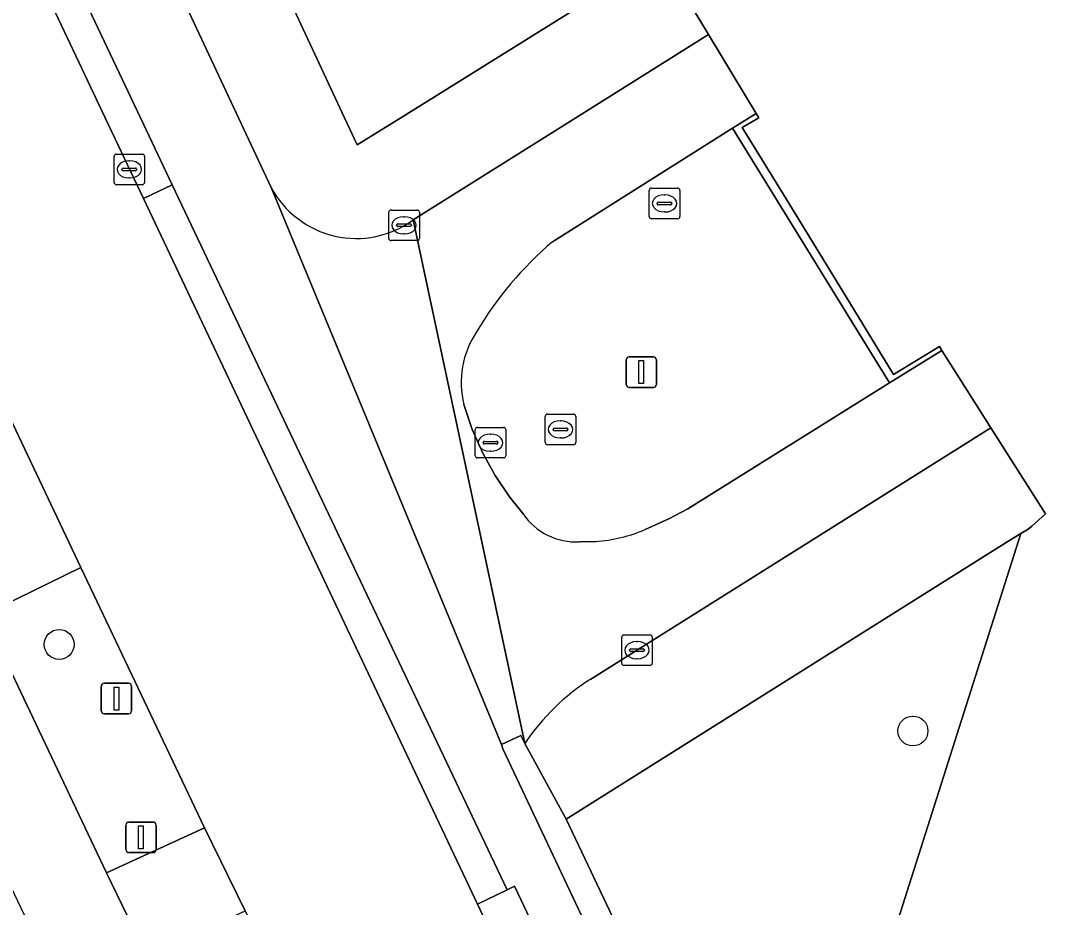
# Model space of a CAD drawing. Extents: x 159279 to 160377, y 384531 to 385888.
# Drawn here: x 159404.06 to 159438.2, y 385224.2 to 385253.17 of the extents above; entities that cross this region are included whole.
import ezdxf

# ---------------------------------------------------------------- set-up
doc = ezdxf.new("R2010")
doc.units = 0
for name, color, linetype in [('IMGEO_Berm_gesloten', 7, 'Continuous'), ('IMGEO_Boom', 7, 'Continuous'), ('IMGEO_Brandkraan', 7, 'Continuous'), ('IMGEO_Fietspad_open', 7, 'Continuous'), ('IMGEO_Groenvoorziening', 7, 'Continuous'), ('IMGEO_Hek', 7, 'Continuous'), ('IMGEO_Kolk', 7, 'Continuous'), ('IMGEO_Lichtmast', 7, 'Continuous'), ('IMGEO_Muur', 7, 'Continuous'), ('IMGEO_Rijbaan_lokaal_gesloten', 7, 'Continuous'), ('IMGEO_Rijbaan_lokaal_open', 7, 'Continuous'), ('IMGEO_Rioolput', 7, 'Continuous'), ('IMGEO_Verkeersbordpaal', 7, 'Continuous'), ('IMGEO_Verkeerseiland_gesloten', 7, 'Continuous'), ('IMGEO_Verkeerseiland_open', 7, 'Continuous'), ('IMGEO_Voetpad_open', 7, 'Continuous')]:
    doc.layers.add(name, color=color, linetype=linetype)

msp = doc.modelspace()

# ---------------------------------------------------------------- linework, layer by layer
at = {"layer": 'IMGEO_Berm_gesloten'}
msp.add_lwpolyline([(159406.022, 385235.298), (159402.852, 385233.759), (159406.866, 385225.326), (159410.068, 385226.795)], close=True, dxfattribs=at)
at = {"layer": 'IMGEO_Boom'}
for centre in [(159405.316, 385232.787), (159433.227, 385229.958)]:
    msp.add_circle(centre, 0.489, dxfattribs=at)
at = {"layer": 'IMGEO_Brandkraan'}
for p, q in [((159421.204, 385239.389), (159421.204, 385240.241)), ((159421.279, 385240.315), (159422.131, 385240.315)), ((159422.205, 385240.241), (159422.205, 385239.389)), ((159421.506, 385239.858), (159421.904, 385239.858)), ((159421.692, 385240.095), (159421.717, 385240.095)), ((159421.463, 385239.809), (159421.463, 385239.821)), ((159421.901, 385239.772), (159421.503, 385239.772)), ((159421.715, 385239.535), (159421.69, 385239.535)), ((159421.947, 385239.821), (159421.947, 385239.809)), ((159422.131, 385239.315), (159421.279, 385239.315))]:
    msp.add_line(p, q, dxfattribs=at)
for points in [[(159421.204, 385239.389), (159421.204, 385240.241)], [(159421.279, 385240.315), (159422.131, 385240.315)], [(159422.205, 385240.241), (159422.205, 385239.389)], [(159422.131, 385239.315), (159421.279, 385239.315)]]:
    msp.add_lwpolyline(points, dxfattribs=at)
for centre, radius, start, end in [((159421.281, 385240.239), 0.0765, 91.552, 178.448), ((159421.281, 385240.239), 0.0765, 91.552, 178.448), ((159422.129, 385240.239), 0.0765, 1.552, 88.448), ((159422.129, 385240.239), 0.0765, 1.552, 88.448), ((159421.503, 385239.818), 0.0403, 85.8775, 175.7526), ((159421.908, 385239.82), 0.0386, 1.7309, 96.639), ((159421.5, 385239.808), 0.0366, 178.938, 274.7102), ((159421.904, 385239.815), 0.043, 264.8664, 352.4533), ((159421.281, 385239.391), 0.0765, 181.552, 268.448), ((159421.281, 385239.391), 0.0765, 181.552, 268.448), ((159422.129, 385239.391), 0.0765, 271.552, 358.448), ((159422.129, 385239.391), 0.0765, 271.552, 358.448)]:
    msp.add_arc(centre, radius, start, end, dxfattribs=at)
for centre, major_axis, ratio, start_param, end_param in [((159421.691, 385239.815), (-0.387, 0.002), 0.722429, 4.712389, 7.853982), ((159421.716, 385239.815), (-0.39, 0.002), 0.717154, 1.570796, 4.712389)]:
    msp.add_ellipse(centre, major_axis=major_axis, ratio=ratio, start_param=start_param, end_param=end_param, dxfattribs=at)
at = {"layer": 'IMGEO_Fietspad_open'}
for points in [[(159400.619, 385265.499), (159407.971, 385250), (159409.013, 385247.804), (159419.956, 385224.766), (159420.205, 385224.888), (159429.521, 385205.255)], [(159432.073, 385203.428), (159419.822, 385229.373), (159419.772, 385229.512), (159412.247, 385247.721), (159411.181, 385250), (159405.93, 385261.22)], [(159399.359, 385234.049), (159405.443, 385221.27), (159408.187, 385222.576), (159406.866, 385225.326), (159402.852, 385233.759)]]:
    msp.add_lwpolyline(points, dxfattribs=at)
at = {"layer": 'IMGEO_Groenvoorziening'}
for points in [[(159497.859, 385298.653), (159426.009, 385253.608), (159426.543, 385252.723), (159428.1, 385250.144), (159428.191, 385249.992), (159427.647, 385249.685), (159429.08, 385247.346), (159431.161, 385243.949), (159432.593, 385241.611), (159434.091, 385242.523), (159434.171, 385242.398), (159435.306, 385240.612), (159435.778, 385239.869), (159437.565, 385237.059), (159437.11, 385236.655), (159436.991, 385236.549), (159436.757, 385236.409), (159430.587, 385217.007)], [(159427.33, 385249.658), (159421.446, 385245.947)], [(159424.473, 385236.544), (159425.243, 385236.888), (159425.863, 385237.217), (159432.461, 385241.332), (159427.33, 385249.658)], [(159418.545, 385240.63), (159418.817, 385239.808), (159419.163, 385239.035), (159419.571, 385238.306), (159420.041, 385237.615), (159420.484, 385237.053)], [(159441.613, 385188.751), (159444.884, 385184.456), (159462.657, 385162.851), (159462.87, 385162.603), (159463.476, 385162.36), (159465.087, 385162.769), (159469.674, 385166.696), (159467.724, 385165.189), (159465.252, 385165.282), (159445.93, 385188.732), (159443.21, 385192.716), (159441.573, 385195.295), (159438.506, 385200.578), (159435.719, 385206.014), (159430.587, 385217.007), (159436.757, 385236.409), (159436.358, 385236.169), (159421.894, 385227.072), (159431.745, 385206.318)], [(159422.327, 385236.142), (159422.855, 385236.154)]]:
    msp.add_lwpolyline(points, dxfattribs=at)
msp.add_lwpolyline([(159416.482, 385250), (159424.986, 385255.303), (159408.746, 385262.645), (159410.002, 385259.96), (159414.648, 385250), (159415.061, 385249.114)], close=True, dxfattribs=at)
for centre, radius, start, end in [((159429.003, 385237.035), 11.684, 130.2972, 149.2529), ((159421.458, 385241.346), 3, 146.3471, 193.8156), ((159422.204, 385238.213), 2.074, 213.9934, 273.3999), ((159422.547, 385240.983), 4.839, 273.6487, 293.4552)]:
    msp.add_arc(centre, radius, start, end, dxfattribs=at)
at = {"layer": 'IMGEO_Hek'}
msp.add_lwpolyline([(159467.724, 385165.189), (159465.252, 385165.282), (159445.93, 385188.732), (159443.21, 385192.716), (159441.573, 385195.295), (159438.506, 385200.578), (159435.719, 385206.014), (159430.587, 385217.007), (159436.757, 385236.409)], dxfattribs=at)
at = {"layer": 'IMGEO_Kolk'}
for p, q in [((159407.108, 385247.887), (159407.108, 385248.739)), ((159407.183, 385248.813), (159408.035, 385248.813)), ((159408.109, 385248.739), (159408.109, 385247.887)), ((159407.596, 385248.593), (159407.621, 385248.593)), ((159407.367, 385248.307), (159407.367, 385248.319)), ((159407.805, 385248.27), (159407.407, 385248.27)), ((159407.41, 385248.356), (159407.808, 385248.356)), ((159407.619, 385248.033), (159407.594, 385248.033)), ((159407.851, 385248.319), (159407.851, 385248.307)), ((159408.035, 385247.813), (159407.183, 385247.813)), ((159416.089, 385246.059), (159416.089, 385246.911)), ((159416.164, 385246.985), (159417.016, 385246.985)), ((159416.577, 385246.765), (159416.602, 385246.765)), ((159417.09, 385246.911), (159417.09, 385246.059)), ((159416.348, 385246.479), (159416.348, 385246.491)), ((159416.786, 385246.442), (159416.388, 385246.442)), ((159416.391, 385246.528), (159416.789, 385246.528)), ((159416.832, 385246.491), (159416.832, 385246.479)), ((159417.016, 385245.985), (159416.164, 385245.985)), ((159416.6, 385246.205), (159416.575, 385246.205)), ((159418.99, 385239.881), (159419.842, 385239.881)), ((159418.915, 385238.955), (159418.915, 385239.807)), ((159419.403, 385239.661), (159419.428, 385239.661)), ((159419.916, 385239.807), (159419.916, 385238.955)), ((159419.174, 385239.375), (159419.174, 385239.387)), ((159419.612, 385239.338), (159419.214, 385239.338)), ((159419.217, 385239.424), (159419.615, 385239.424)), ((159419.658, 385239.387), (159419.658, 385239.375)), ((159419.842, 385238.881), (159418.99, 385238.881)), ((159419.426, 385239.101), (159419.401, 385239.101)), ((159423.705, 385232.174), (159423.705, 385233.026)), ((159423.78, 385233.1), (159424.632, 385233.1)), ((159424.706, 385233.026), (159424.706, 385232.174)), ((159424.193, 385232.88), (159424.218, 385232.88)), ((159423.964, 385232.594), (159423.964, 385232.606)), ((159424.402, 385232.557), (159424.004, 385232.557)), ((159424.007, 385232.643), (159424.405, 385232.643)), ((159424.216, 385232.32), (159424.191, 385232.32)), ((159424.448, 385232.606), (159424.448, 385232.594)), ((159424.632, 385232.1), (159423.78, 385232.1))]:
    msp.add_line(p, q, dxfattribs=at)
for points in [[(159407.108, 385247.887), (159407.108, 385248.739)], [(159407.183, 385248.813), (159408.035, 385248.813)], [(159408.109, 385248.739), (159408.109, 385247.887)], [(159408.035, 385247.813), (159407.183, 385247.813)], [(159416.089, 385246.059), (159416.089, 385246.911)], [(159416.164, 385246.985), (159417.016, 385246.985)], [(159417.09, 385246.911), (159417.09, 385246.059)], [(159417.016, 385245.985), (159416.164, 385245.985)], [(159418.99, 385239.881), (159419.842, 385239.881)], [(159418.915, 385238.955), (159418.915, 385239.807)], [(159419.916, 385239.807), (159419.916, 385238.955)], [(159419.842, 385238.881), (159418.99, 385238.881)], [(159423.705, 385232.174), (159423.705, 385233.026)], [(159423.78, 385233.1), (159424.632, 385233.1)], [(159424.706, 385233.026), (159424.706, 385232.174)], [(159424.632, 385232.1), (159423.78, 385232.1)]]:
    msp.add_lwpolyline(points, dxfattribs=at)
for centre, radius, start, end in [((159407.185, 385248.737), 0.0765, 91.552, 178.448), ((159407.185, 385248.737), 0.0765, 91.552, 178.448), ((159408.033, 385248.737), 0.0765, 1.552, 88.448), ((159408.033, 385248.737), 0.0765, 1.552, 88.448), ((159407.407, 385248.316), 0.0403, 85.8775, 175.7526), ((159407.404, 385248.306), 0.0366, 178.938, 274.7102), ((159407.808, 385248.313), 0.043, 264.8664, 352.4533), ((159407.812, 385248.318), 0.0386, 1.7309, 96.639), ((159407.185, 385247.889), 0.0765, 181.552, 268.448), ((159407.185, 385247.889), 0.0765, 181.552, 268.448), ((159408.033, 385247.889), 0.0765, 271.552, 358.448), ((159408.033, 385247.889), 0.0765, 271.552, 358.448), ((159416.166, 385246.909), 0.0765, 91.552, 178.448), ((159416.166, 385246.909), 0.0765, 91.552, 178.448), ((159417.014, 385246.909), 0.0765, 1.552, 88.448), ((159417.014, 385246.909), 0.0765, 1.552, 88.448), ((159416.388, 385246.488), 0.0403, 85.8775, 175.7526), ((159416.385, 385246.478), 0.0366, 178.938, 274.7102), ((159416.789, 385246.485), 0.043, 264.8664, 352.4533), ((159416.793, 385246.49), 0.0386, 1.7309, 96.639), ((159416.166, 385246.061), 0.0765, 181.552, 268.448), ((159416.166, 385246.061), 0.0765, 181.552, 268.448), ((159417.014, 385246.061), 0.0765, 271.552, 358.448), ((159417.014, 385246.061), 0.0765, 271.552, 358.448), ((159418.992, 385239.805), 0.0765, 91.552, 178.448), ((159418.992, 385239.805), 0.0765, 91.552, 178.448), ((159419.84, 385239.805), 0.0765, 1.552, 88.448), ((159419.84, 385239.805), 0.0765, 1.552, 88.448), ((159419.214, 385239.384), 0.0403, 85.8775, 175.7526), ((159419.211, 385239.374), 0.0366, 178.938, 274.7102), ((159419.615, 385239.381), 0.043, 264.8664, 352.4533), ((159419.619, 385239.386), 0.0386, 1.7309, 96.639), ((159418.992, 385238.957), 0.0765, 181.552, 268.448), ((159418.992, 385238.957), 0.0765, 181.552, 268.448), ((159419.84, 385238.957), 0.0765, 271.552, 358.448), ((159419.84, 385238.957), 0.0765, 271.552, 358.448), ((159423.782, 385233.024), 0.0765, 91.552, 178.448), ((159423.782, 385233.024), 0.0765, 91.552, 178.448), ((159424.63, 385233.024), 0.0765, 1.552, 88.448), ((159424.63, 385233.024), 0.0765, 1.552, 88.448), ((159424.004, 385232.603), 0.0403, 85.8775, 175.7526), ((159424.001, 385232.593), 0.0366, 178.938, 274.7102), ((159424.405, 385232.6), 0.043, 264.8664, 352.4533), ((159424.409, 385232.605), 0.0386, 1.7309, 96.639), ((159423.782, 385232.176), 0.0765, 181.552, 268.448), ((159423.782, 385232.176), 0.0765, 181.552, 268.448), ((159424.63, 385232.176), 0.0765, 271.552, 358.448), ((159424.63, 385232.176), 0.0765, 271.552, 358.448)]:
    msp.add_arc(centre, radius, start, end, dxfattribs=at)
for centre, major_axis, ratio, start_param, end_param in [((159407.595, 385248.313), (-0.387, 0.002), 0.722429, 4.712389, 7.853982), ((159407.62, 385248.313), (-0.39, 0.002), 0.717154, 1.570796, 4.712389), ((159416.576, 385246.485), (-0.387, 0.002), 0.722429, 4.712389, 7.853982), ((159416.601, 385246.485), (-0.39, 0.002), 0.717154, 1.570796, 4.712389), ((159419.402, 385239.381), (-0.387, 0.002), 0.722429, 4.712389, 7.853982), ((159419.427, 385239.381), (-0.39, 0.002), 0.717154, 1.570796, 4.712389), ((159424.192, 385232.6), (-0.387, 0.002), 0.722429, 4.712389, 7.853982), ((159424.217, 385232.6), (-0.39, 0.002), 0.717154, 1.570796, 4.712389)]:
    msp.add_ellipse(centre, major_axis=major_axis, ratio=ratio, start_param=start_param, end_param=end_param, dxfattribs=at)
at = {"layer": 'IMGEO_Lichtmast'}
for p, q in [((159423.851, 385241.286), (159423.851, 385242.086)), ((159423.851, 385242.086), (159423.851, 385241.286)), ((159423.951, 385242.186), (159424.741, 385242.186)), ((159424.741, 385242.186), (159423.951, 385242.186)), ((159424.841, 385242.086), (159424.841, 385241.286)), ((159424.841, 385241.286), (159424.841, 385242.086)), ((159424.741, 385241.186), (159423.951, 385241.186)), ((159423.951, 385241.186), (159424.741, 385241.186)), ((159406.692, 385230.619), (159406.692, 385231.419)), ((159406.692, 385231.419), (159406.692, 385230.619)), ((159406.792, 385231.519), (159407.582, 385231.519)), ((159407.582, 385231.519), (159406.792, 385231.519)), ((159407.682, 385231.419), (159407.682, 385230.619)), ((159407.682, 385230.619), (159407.682, 385231.419)), ((159407.582, 385230.519), (159406.792, 385230.519)), ((159406.792, 385230.519), (159407.582, 385230.519))]:
    msp.add_line(p, q, dxfattribs=at)
for points in [[(159424.271, 385242.061), (159424.421, 385242.061), (159424.421, 385241.311), (159424.271, 385241.311), (159424.271, 385242.061)], [(159407.112, 385231.394), (159407.262, 385231.394), (159407.262, 385230.644), (159407.112, 385230.644), (159407.112, 385231.394)]]:
    msp.add_lwpolyline(points, dxfattribs=at)
for centre, start, end in [((159423.951, 385242.086), 90, 180), ((159423.951, 385242.086), 90, 180), ((159424.741, 385242.086), 0, 90), ((159424.741, 385242.086), 360, 90), ((159423.951, 385241.286), 180, 270), ((159423.951, 385241.286), 180, 270), ((159424.741, 385241.286), 270, 0), ((159424.741, 385241.286), 270, 0), ((159406.792, 385231.419), 90, 180), ((159406.792, 385231.419), 90, 180), ((159407.582, 385231.419), 0, 90), ((159407.582, 385231.419), 360, 90), ((159406.792, 385230.619), 180, 270), ((159406.792, 385230.619), 180, 270), ((159407.582, 385230.619), 270, 0), ((159407.582, 385230.619), 270, 0)]:
    msp.add_arc(centre, 0.1, start, end, dxfattribs=at)
at = {"layer": 'IMGEO_Muur'}
msp.add_lwpolyline([(159434.171, 385242.398), (159434.091, 385242.523), (159432.593, 385241.611), (159431.161, 385243.949), (159429.08, 385247.346), (159427.647, 385249.685), (159428.191, 385249.992), (159428.1, 385250.144), (159427.872, 385250), (159427.33, 385249.658), (159432.461, 385241.332)], close=True, dxfattribs=at)
at = {"layer": 'IMGEO_Rijbaan_lokaal_gesloten'}
for points in [[(159421.446, 385245.947), (159427.33, 385249.658), (159427.872, 385250), (159428.1, 385250.144), (159426.543, 385252.723), (159422.207, 385250), (159416.888, 385246.66), (159420.544, 385229.55)], [(159435.778, 385239.869), (159435.306, 385240.612), (159434.171, 385242.398), (159432.461, 385241.332), (159425.863, 385237.217), (159425.243, 385236.888), (159424.473, 385236.544)], [(159420.484, 385237.053), (159420.041, 385237.615), (159419.571, 385238.306), (159419.163, 385239.035), (159418.817, 385239.808), (159418.545, 385240.63)], [(159422.699, 385231.651), (159435.778, 385239.869)], [(159422.855, 385236.154), (159422.327, 385236.142)]]:
    msp.add_lwpolyline(points, dxfattribs=at)
for centre, radius, start, end in [((159429.003, 385237.035), 11.684, 130.2972, 149.2529), ((159421.458, 385241.346), 3, 146.3471, 193.8156), ((159422.204, 385238.213), 2.074, 213.9934, 273.3999), ((159422.547, 385240.983), 4.839, 273.6487, 293.4552), ((159426.382, 385225.718), 6.984, 121.8291, 146.717)]:
    msp.add_arc(centre, radius, start, end, dxfattribs=at)
at = {"layer": 'IMGEO_Rijbaan_lokaal_open'}
for points in [[(159418.994, 385224.295), (159408.069, 385247.356), (159406.816, 385250), (159402.786, 385258.503), (159397.562, 385269.627), (159393.614, 385276.563), (159390.688, 385281.388), (159390.569, 385281.586), (159387.01, 385286.753), (159383.721, 385290.805), (159382.754, 385291.885), (159379.583, 385295.423), (159374.504, 385300.425), (159369.254, 385304.888), (159360.199, 385311.373), (159359.967, 385311.519), (159357.161, 385313.285), (159356.352, 385313.793)], [(159412.247, 385247.721), (159419.772, 385229.512), (159420.403, 385229.816), (159420.544, 385229.55), (159416.888, 385246.66)], [(159402.146, 385243.468), (159406.022, 385235.298), (159410.068, 385226.795), (159411.394, 385224.077), (159414.477, 385217.542), (159425.182, 385194.952), (159428.641, 385187.804), (159432.725, 385180.994), (159434.559, 385178.332), (159437.674, 385173.526), (159444.602, 385164.655), (159446.397, 385162.603), (159447.937, 385160.667), (159455.648, 385151.396)], [(159476.853, 385139.918), (159460.125, 385160.1), (159459.709, 385160.561), (159455.319, 385165.898), (159453.376, 385168.243), (159451.729, 385170.222), (159446.916, 385176.066), (159441.416, 385182.704), (159438.369, 385186.896), (159432.934, 385195.543), (159428.293, 385204.641), (159426.924, 385207.568), (159418.994, 385224.295)]]:
    msp.add_lwpolyline(points, dxfattribs=at)
msp.add_arc((159415.03, 385249.213), 3.158, 208.2032, 306.0421, dxfattribs=at)
at = {"layer": 'IMGEO_Rioolput'}
for p, q in [((159424.682, 385247.7), (159425.534, 385247.7)), ((159424.607, 385246.774), (159424.607, 385247.626)), ((159425.095, 385247.48), (159425.12, 385247.48)), ((159425.608, 385247.626), (159425.608, 385246.774)), ((159424.866, 385247.194), (159424.866, 385247.206)), ((159425.304, 385247.157), (159424.906, 385247.157)), ((159424.909, 385247.243), (159425.307, 385247.243)), ((159425.35, 385247.206), (159425.35, 385247.194)), ((159425.534, 385246.7), (159424.682, 385246.7)), ((159425.118, 385246.92), (159425.093, 385246.92))]:
    msp.add_line(p, q, dxfattribs=at)
for points in [[(159424.682, 385247.7), (159425.534, 385247.7)], [(159424.607, 385246.774), (159424.607, 385247.626)], [(159425.608, 385247.626), (159425.608, 385246.774)], [(159425.534, 385246.7), (159424.682, 385246.7)]]:
    msp.add_lwpolyline(points, dxfattribs=at)
for centre, radius, start, end in [((159424.684, 385247.624), 0.0765, 91.552, 178.448), ((159424.684, 385247.624), 0.0765, 91.552, 178.448), ((159425.532, 385247.624), 0.0765, 1.552, 88.448), ((159425.532, 385247.624), 0.0765, 1.552, 88.448), ((159424.906, 385247.203), 0.0403, 85.8775, 175.7526), ((159424.903, 385247.193), 0.0366, 178.938, 274.7102), ((159425.307, 385247.2), 0.043, 264.8664, 352.4533), ((159425.311, 385247.205), 0.0386, 1.7309, 96.639), ((159424.684, 385246.776), 0.0765, 181.552, 268.448), ((159424.684, 385246.776), 0.0765, 181.552, 268.448), ((159425.532, 385246.776), 0.0765, 271.552, 358.448), ((159425.532, 385246.776), 0.0765, 271.552, 358.448)]:
    msp.add_arc(centre, radius, start, end, dxfattribs=at)
for centre, major_axis, ratio, start_param, end_param in [((159425.094, 385247.2), (-0.387, 0.002), 0.722429, 4.712389, 7.853982), ((159425.119, 385247.2), (-0.39, 0.002), 0.717154, 1.570796, 4.712389)]:
    msp.add_ellipse(centre, major_axis=major_axis, ratio=ratio, start_param=start_param, end_param=end_param, dxfattribs=at)
at = {"layer": 'IMGEO_Verkeersbordpaal'}
for p, q in [((159407.494, 385226.082), (159407.494, 385226.882)), ((159407.494, 385226.882), (159407.494, 385226.082)), ((159407.594, 385226.982), (159408.384, 385226.982)), ((159408.384, 385226.982), (159407.594, 385226.982)), ((159408.484, 385226.882), (159408.484, 385226.082)), ((159408.484, 385226.082), (159408.484, 385226.882)), ((159408.384, 385225.982), (159407.594, 385225.982)), ((159407.594, 385225.982), (159408.384, 385225.982))]:
    msp.add_line(p, q, dxfattribs=at)
msp.add_lwpolyline([(159407.914, 385226.857), (159408.064, 385226.857), (159408.064, 385226.107), (159407.914, 385226.107), (159407.914, 385226.857)], dxfattribs=at)
for centre, start, end in [((159407.594, 385226.882), 90, 180), ((159407.594, 385226.882), 90, 180), ((159408.384, 385226.882), 0, 90), ((159408.384, 385226.882), 360, 90), ((159407.594, 385226.082), 180, 270), ((159407.594, 385226.082), 180, 270), ((159408.384, 385226.082), 270, 0), ((159408.384, 385226.082), 270, 0)]:
    msp.add_arc(centre, 0.1, start, end, dxfattribs=at)
at = {"layer": 'IMGEO_Verkeerseiland_gesloten'}
msp.add_lwpolyline([(159419.956, 385224.766), (159409.013, 385247.804), (159408.069, 385247.356), (159418.994, 385224.295)], close=True, dxfattribs=at)
at = {"layer": 'IMGEO_Verkeerseiland_open'}
for points in [[(159392.029, 385282.237), (159390.688, 385281.388), (159393.614, 385276.563), (159397.562, 385269.627), (159402.786, 385258.503), (159406.816, 385250), (159408.069, 385247.356), (159409.013, 385247.804), (159407.971, 385250), (159400.619, 385265.499)], [(159429.521, 385205.255), (159420.205, 385224.888), (159419.956, 385224.766), (159418.994, 385224.295), (159426.924, 385207.568)]]:
    msp.add_lwpolyline(points, dxfattribs=at)
at = {"layer": 'IMGEO_Voetpad_open'}
for points in [[(159416.888, 385246.66), (159422.207, 385250), (159426.543, 385252.723), (159426.009, 385253.608), (159424.986, 385255.303), (159416.482, 385250), (159415.061, 385249.114), (159414.648, 385250), (159410.002, 385259.96), (159408.746, 385262.645), (159400.697, 385279.854)], [(159397.895, 385278.378), (159405.93, 385261.22), (159411.181, 385250), (159412.247, 385247.721)], [(159420.544, 385229.55), (159421.894, 385227.072), (159436.358, 385236.169), (159436.757, 385236.409), (159436.991, 385236.549), (159437.11, 385236.655), (159437.565, 385237.059), (159435.778, 385239.869), (159422.699, 385231.651)], [(159431.745, 385206.318), (159421.894, 385227.072), (159420.544, 385229.55), (159420.403, 385229.816), (159419.772, 385229.512), (159419.822, 385229.373), (159432.073, 385203.428)]]:
    msp.add_lwpolyline(points, dxfattribs=at)
for points in [[(159406.022, 385235.298), (159402.146, 385243.468), (159399.015, 385241.943), (159402.852, 385233.759)], [(159410.068, 385226.795), (159406.866, 385225.326), (159408.187, 385222.576), (159411.394, 385224.077)]]:
    msp.add_lwpolyline(points, close=True, dxfattribs=at)
for centre, radius, start, end in [((159415.03, 385249.213), 3.158, 208.2032, 306.0421), ((159426.382, 385225.718), 6.984, 121.8291, 146.717)]:
    msp.add_arc(centre, radius, start, end, dxfattribs=at)

doc.saveas('drawing.dxf')
